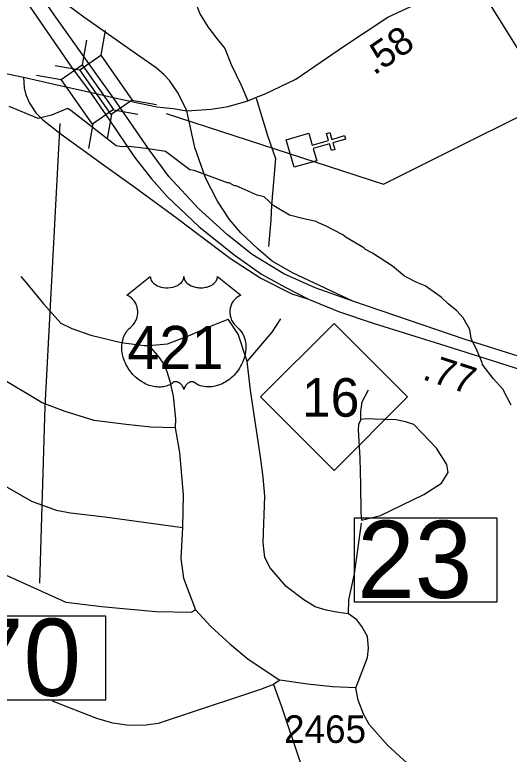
# Model space of a CAD drawing. Extents: x 1248089 to 1457196, y 820910 to 988753.
# Drawn here: x 1357830 to 1360070, y 874320 to 877672 of the extents above; entities that cross this region are included whole.
import ezdxf

# ---------------------------------------------------------------- set-up
doc = ezdxf.new("R2010")
doc.units = 0
for name, color, linetype in [('Exist Cultural Church CELL', 7, 'Continuous'), ('Exist Hydrographic Misc Water Feature', 7, 'Continuous'), ('Exist Road Non-System Type 51', 7, 'Continuous'), ('Exist Road Primary NC Attributed', 7, 'Continuous'), ('Exist Road Primary NC Shield CELL', 7, 'Continuous'), ('Exist Road Primary NC Shield Number Label', 7, 'Continuous'), ('Exist Road Primary NC Structure Standard Bridge Number Label', 7, 'Continuous'), ('Exist Road Primary US Divided Attributed', 7, 'Continuous'), ('Exist Road Primary US Mileage Hundredths English Label', 7, 'Continuous'), ('Exist Road Primary US Ramp 1 Lane  Attributed', 7, 'Continuous'), ('Exist Road Primary US Shield Number Label', 7, 'Continuous'), ('Exist Road Primary US Structure Standard Bridge CELL', 7, 'Continuous'), ('Prop CMT Slope Fill', 7, 'Continuous'), ('Prop Guardrail', 7, 'Continuous'), ('Prop Horizontal Alignment Direction Label', 7, 'Continuous'), ('Prop Lane Lines', 7, 'Continuous')]:
    doc.layers.add(name, color=color, linetype=linetype)

msp = doc.modelspace()

# ---------------------------------------------------------------- linework, layer by layer
at = {"layer": 'Exist Cultural Church CELL'}
msp.add_lwpolyline([(1359161.6, 877135.8), (1359177.7, 877081.2), (1359250.8, 877102.6), (1359241.8, 877133.3), (1359257.1, 877137.8), (1359266.1, 877107.1), (1359323.8, 877124), (1359328.3, 877108.6), (1359270.6, 877091.7), (1359279.6, 877061), (1359264.3, 877056.5), (1359255.3, 877087.2), (1359182.2, 877065.8), (1359198.3, 877010.4), (1359096.2, 876980.5), (1359059.5, 877105.8)], close=True, dxfattribs=at)
at = {"layer": 'Exist Hydrographic Misc Water Feature'}
msp.add_lwpolyline([(1360079.1, 875902.6), (1360041.5, 875974.5), (1359997.8, 876022.4), (1359947.3, 876087.6), (1359948.4, 876091.1), (1359924.6, 876148), (1359897.9, 876204.6), (1359890.8, 876244.8), (1359861.9, 876297.5), (1359832.7, 876330.1), (1359793.3, 876361.1), (1359762, 876391.7), (1359689.1, 876443.4), (1359651.5, 876458.3), (1359596.1, 876487.6), (1359541.2, 876532.8), (1359450.4, 876591), (1359418.8, 876607.7), (1359411, 876615.8), (1359332, 876661.6), (1359316.2, 876674), (1359237.2, 876715.8), (1359205.5, 876728.5), (1359195.6, 876734.7), (1359139, 876747.1), (1359074.3, 876763.5), (1359003.1, 876805.1), (1358960.1, 876846.1), (1358928.3, 876854.9), (1358833.1, 876897), (1358825.1, 876897.2), (1358801.5, 876909.7), (1358793.5, 876909.9), (1358642.6, 876965.4), (1358622.7, 876969.8), (1358512.6, 877052.3), (1358424.9, 877066.4), (1358345.1, 877074.2), (1358313, 877072.9), (1358289.1, 877077.4), (1358084.7, 877238.1), (1358068.9, 877246.5), (1357996.2, 877216.2), (1357935.9, 877201.5), (1357805.1, 877256.6)], dxfattribs=at)
at = {"layer": 'Exist Road Non-System Type 51'}
for points in [[(1359913.2, 877832.2), (1360119.6, 877499.5), (1360218.9, 877322.9), (1360246.4, 877300.8), (1360288.7, 877300.8), (1360490.9, 877363.3), (1360653.2, 877403.5)], [(1358627.9, 877786.4), (1358668.3, 877676), (1358705.1, 877617.2), (1358743.7, 877565.7), (1358782.3, 877519.7), (1358809.9, 877446.1), (1358855.8, 877352.3), (1358885.2, 877282.4)], [(1358923.7, 877294.1), (1358975.2, 877124.9), (1359010.5, 877021.1), (1358993.5, 876809.4), (1358990.1, 876741.1), (1358979.8, 876621.7)], [(1357857.2, 876485), (1357884.2, 876454.3), (1357960.3, 876360.9), (1358038.9, 876273.7), (1358088, 876249.1), (1358174, 876219.6), (1358311.5, 876186.4), (1358416.5, 876172), (1358437.4, 876172.9)], [(1358437.4, 876172.9), (1358522.1, 876180.9), (1358624, 876220.2), (1358698.8, 876252), (1358796.6, 876292.2)], [(1358882.6, 876099.8), (1358842, 876223.4), (1358796.6, 876292.2)], [(1358882.6, 876099.8), (1358996.8, 876232.4), (1359036, 876293.4)], [(1358437.4, 876172.9), (1358484, 876118.5), (1358507.3, 876085.3), (1358519.6, 876054.6), (1358533.1, 876010.3), (1358547.8, 875942.8), (1358558.9, 875840.8), (1358556.4, 875799.2)], [(1358556.4, 875799.2), (1358447.2, 875802.9), (1358334.2, 875813.9), (1358190.6, 875832.4), (1358059.2, 875874.1), (1357954.8, 875912.2), (1357745.3, 876036.1), (1357560.1, 876149.6)], [(1359374.4, 874620.5), (1359403.9, 874694.2), (1359428.4, 874758.1), (1359432.1, 874801.1), (1359428.4, 874852.7), (1359401.6, 874898.7), (1359379.5, 874928.1), (1359342.6, 874956.4), (1359297.2, 874962.5), (1359240.7, 874972.4), (1359190.4, 874988.3), (1359140.1, 875019.1), (1359059, 875079.3), (1358986.6, 875165.3), (1358963.5, 875211.4), (1358958.6, 875250.7), (1358954.9, 875281.4), (1358963.5, 875489), (1358954.9, 875575), (1358945.1, 875657.3), (1358897.3, 875969.5), (1358882.6, 876099.8)], [(1359397.5, 875836.8), (1359397.5, 875872.4), (1359403.6, 875916.6), (1359431.8, 875971.9)], [(1357247.8, 875866.3), (1357363.9, 875794.4), (1357663.5, 875605.2), (1357905.3, 875466.4), (1358018.3, 875425.8), (1358082.1, 875413.5), (1358238, 875395.1), (1358448.7, 875367), (1358589.9, 875347.4)], [(1359400.2, 875380.2), (1359486.1, 875402.3), (1359683.8, 875496.9), (1359762.4, 875548.6), (1359794, 875597.2), (1359787.9, 875632.8), (1359741.2, 875706.5), (1359676.2, 875775.3), (1359638.1, 875814.6), (1359600, 875826.9), (1359558.3, 875835.5), (1359460.1, 875839.2), (1359420.8, 875840.4), (1359397.5, 875836.8), (1359387.6, 875814.6), (1359386.4, 875790.1), (1359392.6, 875661.1), (1359396.2, 875540.7), (1359397.5, 875415.3), (1359400.2, 875380.2)], [(1358556.4, 875799.2), (1358576.8, 875688.2), (1358592.7, 875495.3), (1358589.9, 875347.4)], [(1358649.2, 874973.9), (1358630.9, 874962.1), (1358468.9, 874965.8), (1358223.3, 874987.9), (1358063.7, 875007.6), (1357792.9, 875130), (1357568.3, 875254.1), (1357434.4, 875330.3), (1357328.3, 875400), (1357192.8, 875484.3)], [(1358589.9, 875347.4), (1358581.7, 875206.6), (1358594, 875117.7), (1358619.8, 875050.1), (1358649.2, 874973.9)], [(1359342.6, 874956.4), (1359343.7, 875019.3), (1359369.5, 875137.3), (1359384.2, 875246.6), (1359400.2, 875366.7)], [(1358649.2, 874973.9), (1358718, 874899), (1358805.1, 874820.4), (1358887, 874751.1), (1359030.7, 874654.9)], [(1359030.7, 874654.9), (1359002.7, 874636.1), (1358943.5, 874612.3), (1358583.8, 874493.1), (1358480.1, 874459), (1358426.1, 874451.6), (1358348.7, 874450.4), (1358273.8, 874460.2), (1358201.4, 874481.1), (1358001.3, 874559.7)], [(1359002.7, 874636.1), (1359038.3, 874536.5), (1359121.8, 874288.4), (1359151.2, 874224.5)], [(1359374.4, 874620.5), (1359268.8, 874625.4), (1359155.9, 874637.7), (1359030.7, 874654.9)], [(1359910.8, 874029.2), (1359791.8, 874108.8), (1359688.7, 874197.2), (1359607.7, 874278.3), (1359519.3, 874359.4), (1359437, 874453.4), (1359411.2, 874498.8), (1359385.5, 874565.2), (1359374.4, 874620.5)]]:
    msp.add_lwpolyline(points, dxfattribs=at)
at = {"layer": 'Exist Road Primary NC Attributed'}
for points in [[(1358609.3, 877237), (1358719.9, 877243.9), (1358796.2, 877256.9), (1358885.2, 877282.4), (1358925.9, 877299.2), (1358964.2, 877313), (1359103.7, 877380.9), (1359323.8, 877530.8), (1359520.3, 877660.6), (1359666.2, 877729.7), (1359913.2, 877832.2), (1360082.9, 877904.6), (1360227.3, 877967.4), (1360370.6, 878035.3), (1360480.7, 878109.6), (1360751.8, 878277.1), (1361038.5, 878454.3)], [(1357711.9, 877420.4), (1357804.5, 877402.5), (1357869.7, 877389.5)], [(1357869.7, 877389.5), (1358041.5, 877349.9), (1358171.3, 877320.7)], [(1358171.3, 877320.7), (1358275.4, 877296.6)], [(1358275.4, 877296.6), (1358386.9, 877272.5), (1358473, 877254.9), (1358547.3, 877246.6), (1358609.3, 877237)]]:
    msp.add_lwpolyline(points, dxfattribs=at)
at = {"layer": 'Exist Road Primary NC Shield CELL'}
msp.add_lwpolyline([(1358943.8, 875939.4), (1359276.8, 876272.4), (1359609.8, 875939.4), (1359276.8, 875606.4)], close=True, dxfattribs=at)
at = {"layer": 'Exist Road Primary NC Structure Standard Bridge Number Label'}
msp.add_lwpolyline([(1359369, 875390.8), (1360013.1, 875390.8), (1360013.1, 875008.4), (1359369, 875008.4)], close=True, dxfattribs=at)
at = {"layer": 'Exist Road Primary US Divided Attributed'}
for points in [[(1357303.4, 878548.8), (1357410.2, 878397.1), (1357544.8, 878214.5), (1357660.8, 878044.2), (1357770.7, 877894.1), (1357913, 877686.7), (1358087.9, 877434.3), (1358171.3, 877320.7)], [(1358275.4, 877296.6), (1358214.7, 877383.3), (1358009, 877671.2), (1357871.3, 877873.9), (1357626.8, 878226.9)], [(1358171.3, 877320.7), (1358256.2, 877198.5), (1358373.2, 877026.8), (1358449.7, 876928.5), (1358519.9, 876848.9), (1358665, 876710), (1358828.8, 876580.4), (1358947.3, 876496.1), (1359055, 876436.8), (1359160.5, 876382.8)], [(1359362.1, 876372.9), (1359191.4, 876433.9), (1359048.5, 876497.7), (1358905.6, 876585.1), (1358794.4, 876674.1), (1358661.8, 876794.2), (1358527.7, 876939.4), (1358440.3, 877058), (1358275.4, 877296.6)], [(1359160.5, 876382.8), (1359296.9, 876327), (1359454.3, 876274.5), (1359783.5, 876171.5), (1359963.5, 876113.6), (1360096.8, 876071.3), (1360321.1, 876000.2)], [(1360636.8, 875961.6), (1360236.7, 876082.9), (1360109.7, 876124), (1359870.9, 876200.5), (1359362.1, 876372.9)]]:
    msp.add_lwpolyline(points, dxfattribs=at)
at = {"layer": 'Exist Road Primary US Ramp 1 Lane  Attributed'}
for points in [[(1358609.3, 877237), (1358569.8, 877317.1), (1358530.4, 877373.8), (1358507.4, 877399.8), (1358470, 877431), (1358381, 877493.5), (1358142.4, 877660.5), (1358033.1, 877744.8), (1357977, 877807.2), (1357894.3, 877886.8), (1357805.4, 877996), (1357688.4, 878159.9), (1357626.8, 878226.9)], [(1357869.7, 877389.5), (1357872.8, 877341.5), (1357880.5, 877309), (1357897.6, 877271.8), (1357925.4, 877226.9), (1357957.9, 877196), (1358039.9, 877130.9), (1358231.7, 876991.6), (1358369.4, 876894.1), (1358567.5, 876748.6), (1358660.3, 876677.4), (1358807.3, 876567.5), (1358945, 876477.7), (1359085.8, 876406.5), (1359160.5, 876382.8)], [(1359362.1, 876372.9), (1359088.9, 876502.5), (1358996.1, 876555.1), (1358932.6, 876609.3), (1358853.7, 876683.6), (1358802.7, 876744), (1358748.5, 876827.6), (1358694.4, 876932.8), (1358646.4, 877070.6), (1358609.3, 877237)]]:
    msp.add_lwpolyline(points, dxfattribs=at)
at = {"layer": 'Exist Road Primary US Structure Standard Bridge CELL'}
for p, q in [((1358239.7, 877600.3), (1358219.8, 877488.9)), ((1358155.2, 877556.7), (1358135.4, 877445.3)), ((1358013.4, 877442.5), (1358124.8, 877422.7)), ((1357929, 877398.9), (1358040.4, 877379)), ((1358361.1, 877285.2), (1358472.5, 877265.4)), ((1358268.3, 877220.5), (1358248.4, 877109.1)), ((1358276.8, 877241.6), (1358388.2, 877221.8)), ((1358183.9, 877176.9), (1358164.1, 877065.5))]:
    msp.add_line(p, q, dxfattribs=at)
for points in [[(1358219.8, 877488.9), (1358361.6, 877285.5), (1358266.6, 877219.3), (1358124.8, 877422.7)], [(1358135.4, 877445.3), (1358277.2, 877242), (1358182.2, 877175.7), (1358040.4, 877379)]]:
    msp.add_lwpolyline(points, close=True, dxfattribs=at)
at = {"layer": 'Prop Guardrail'}
for points in [[(1358515.4, 877224.4), (1359500, 876903.8), (1360461.7, 877384.6)], [(1358034.5, 877178.6), (1357965.8, 875896.3), (1357942.9, 875094.8)]]:
    msp.add_lwpolyline(points, dxfattribs=at)
msp.add_lwpolyline([(1357597.1, 874946.7), (1358241.3, 874946.7), (1358241.3, 874564.3), (1357597.1, 874564.3)], close=True, dxfattribs=at)
at = {"layer": 'Prop Horizontal Alignment Direction Label'}
msp.add_lwpolyline([(1358444, 876485), (1358444.3, 876480.6), (1358445.3, 876475.4), (1358446.2, 876472.7), (1358448.6, 876467.6), (1358452.6, 876461.5), (1358458.2, 876455.5), (1358464.6, 876450.3), (1358468.8, 876447.5), (1358476.1, 876443.7), (1358484.3, 876440.2), (1358493.5, 876437.6), (1358502.8, 876435.7), (1358513.1, 876434.5), (1358523.2, 876434.4), (1358534.1, 876435.2), (1358546.1, 876437.5), (1358551.7, 876438.9), (1358557.9, 876441.1), (1358563.7, 876443.5), (1358570.1, 876446.9), (1358575.1, 876450.1), (1358579.1, 876453), (1358584.8, 876458.4), (1358589.3, 876464), (1358591.1, 876467.1), (1358592.8, 876470.2), (1358595, 876476.6), (1358595.6, 876479.4), (1358596.1, 876485.3), (1358596.4, 876480.3), (1358597, 876477.2), (1358597.8, 876474.2), (1358599, 876471), (1358601.3, 876466.5), (1358603.8, 876462.7), (1358608.5, 876457.2), (1358611.5, 876454.4), (1358614.2, 876452.2), (1358621.4, 876447.2), (1358629.8, 876443), (1358634, 876441.1), (1358638.3, 876439.6), (1358643.7, 876438), (1358649.2, 876436.7), (1358654.8, 876435.7), (1358660.4, 876434.9), (1358666.2, 876434.5), (1358670.9, 876434.4), (1358676.7, 876434.4), (1358682, 876434.7), (1358687.5, 876435.4), (1358693.5, 876436.4), (1358698.3, 876437.4), (1358704.7, 876439.1), (1358710.5, 876441.2), (1358715.6, 876443.4), (1358722.2, 876446.9), (1358727.5, 876450.2), (1358731.4, 876453.3), (1358736, 876457.6), (1358740.4, 876462.7), (1358743, 876466.4), (1358744.8, 876470.2), (1358746.5, 876474.2), (1358747.6, 876478.5), (1358748.1, 876482.2), (1358748.2, 876485.4), (1358854.4, 876400.7), (1358851.9, 876399.8), (1358846.2, 876396.9), (1358841.6, 876394.2), (1358834.3, 876389.1), (1358831.1, 876386.3), (1358828, 876383.3), (1358825.1, 876380.2), (1358822.6, 876377.2), (1358819.5, 876372.9), (1358816.7, 876368.7), (1358814, 876364), (1358812.1, 876359.9), (1358808.8, 876351.3), (1358807.2, 876345.9), (1358806.2, 876341.3), (1358805, 876331.9), (1358804.6, 876327.3), (1358804.6, 876322.9), (1358804.9, 876318.2), (1358805.3, 876313.7), (1358806.2, 876308.9), (1358806.9, 876304.8), (1358808.2, 876299.7), (1358810.1, 876293.8), (1358812.4, 876288.1), (1358817.3, 876278.9), (1358823.5, 876269.4), (1358828, 876264.2), (1358832.4, 876259.6), (1358838.9, 876254.1), (1358842.5, 876251), (1358846.6, 876246.9), (1358853.2, 876239.2), (1358855.9, 876235.5), (1358858.7, 876231.5), (1358861.2, 876227.2), (1358863.7, 876222.7), (1358865.7, 876218.8), (1358869.4, 876209.7), (1358872.2, 876200.8), (1358873.4, 876196.2), (1358875.4, 876185.7), (1358876.1, 876180.6), (1358877, 876170.4), (1358877, 876158.1), (1358876, 876146.4), (1358873.8, 876132.8), (1358872, 876124.6), (1358869.2, 876115.1), (1358866.5, 876106.9), (1358861.7, 876094.8), (1358857.4, 876086), (1358851.8, 876075.7), (1358848, 876069.5), (1358843.5, 876062.8), (1358837.9, 876055.2), (1358831.4, 876047), (1358823.5, 876038.4), (1358817.2, 876032.1), (1358808.9, 876024.7), (1358803.9, 876020.5), (1358796.7, 876015.1), (1358786.9, 876008.6), (1358777.3, 876003), (1358769.1, 875998.8), (1358761.8, 875995.6), (1358752.4, 875992.1), (1358736.7, 875987.7), (1358731, 875986.5), (1358724.2, 875985.5), (1358717.8, 875984.9), (1358711.7, 875984.5), (1358703.4, 875984.5), (1358695.2, 875985.2), (1358687.4, 875986.3), (1358679.3, 875988), (1358670.8, 875990.5), (1358663.1, 875993.5), (1358655.4, 875997.3), (1358642.2, 876005.6), (1358638.4, 876007.6), (1358636.3, 876008.2), (1358631.2, 876008.5), (1358626.4, 876007.4), (1358621.5, 876005.5), (1358618.6, 876003.9), (1358614.7, 876001.4), (1358611.6, 875999), (1358608, 875995.5), (1358605.5, 875992.6), (1358603.6, 875990.4), (1358599.9, 875984.5), (1358598.6, 875981.8), (1358597.2, 875978.2), (1358596, 875972.9), (1358594.3, 875979.6), (1358592.3, 875984), (1358590.1, 875987.7), (1358587.7, 875991.1), (1358584, 875995.3), (1358580.7, 875998.5), (1358576.7, 876001.8), (1358572.4, 876004.4), (1358569, 876006.1), (1358565.9, 876007.3), (1358562, 876008.3), (1358558.9, 876008.5), (1358556.3, 876008.5), (1358552.8, 876007.6), (1358548, 876004.2), (1358543.4, 876001), (1358538.5, 875998), (1358532.6, 875994.8), (1358528.2, 875992.8), (1358523.1, 875990.8), (1358517.1, 875988.8), (1358510.5, 875987.1), (1358503.8, 875985.8), (1358497.9, 875984.8), (1358491.6, 875984.3), (1358485.9, 875984.1), (1358479.9, 875984.1), (1358474.3, 875984.6), (1358467.8, 875985.2), (1358459.8, 875986.3), (1358453.2, 875987.9), (1358446.1, 875989.7), (1358438.9, 875992), (1358431.2, 875995), (1358421.5, 875999.2), (1358414.8, 876002.6), (1358404.2, 876008.7), (1358391.8, 876017.3), (1358382.4, 876024.9), (1358375.5, 876031.1), (1358365.4, 876041.4), (1358359.5, 876048.1), (1358350.2, 876060.2), (1358344.2, 876068.9), (1358340.3, 876075.3), (1358334.7, 876085.6), (1358331.6, 876092.1), (1358327.6, 876101.5), (1358324.4, 876110.1), (1358321.8, 876118.3), (1358320.3, 876123.5), (1358318.3, 876132.6), (1358317.1, 876139.1), (1358315.9, 876147.9), (1358315.3, 876157.3), (1358315.1, 876165.9), (1358315.4, 876173), (1358316.2, 876181.4), (1358317.6, 876190.3), (1358319.3, 876197.9), (1358320.8, 876203.3), (1358323.1, 876210), (1358326.1, 876217.3), (1358329.6, 876224.4), (1358332.9, 876230.2), (1358337.1, 876236.5), (1358341.3, 876241.8), (1358346.7, 876247.7), (1358352.4, 876253.1), (1358357.5, 876257.3), (1358363.7, 876263.4), (1358366.9, 876267), (1358370.7, 876272.1), (1358373.8, 876276.8), (1358376.3, 876281), (1358379.5, 876287.2), (1358381.5, 876291.9), (1358383.9, 876299), (1358385.1, 876304), (1358386.4, 876310.5), (1358387.2, 876316.6), (1358387.5, 876324.2), (1358387.3, 876330.5), (1358386.5, 876337.8), (1358385.1, 876344.9), (1358383.5, 876351), (1358380.8, 876358.1), (1358378.4, 876363.2), (1358374.3, 876370.2), (1358369.8, 876376.6), (1358365.1, 876381.9), (1358360.4, 876386.6), (1358355.9, 876390.1), (1358351.6, 876393.2), (1358346.2, 876396.5), (1358341, 876399.1), (1358337.7, 876400.4)], close=True, dxfattribs=at)

# ---------------------------------------------------------------- texts
at = {"layer": 'Exist Road Primary NC Shield Number Label'}
msp.add_text('16', height=175, dxfattribs=at).set_placement((1359130.9, 875849.7))
at = {"layer": 'Exist Road Primary NC Structure Standard Bridge Number Label'}
msp.add_text('23', height=350, dxfattribs=at).set_placement((1359381.5, 875028.2))
at = {"layer": 'Exist Road Primary US Mileage Hundredths English Label'}
msp.add_text('.77', height=125, rotation=341.9768, dxfattribs=at).set_placement((1359672.1, 876020.6))
at = {"layer": 'Exist Road Primary US Shield Number Label'}
msp.add_text('421', height=195, dxfattribs=at).set_placement((1358340.1, 876066.3))
at = {"layer": 'Prop CMT Slope Fill'}
msp.add_text('.58', height=125, rotation=34.2461, dxfattribs=at).set_placement((1359457.6, 877395.2))
at = {"layer": 'Prop Guardrail'}
msp.add_text('70', height=350, dxfattribs=at).set_placement((1357609.7, 874584.1))
at = {"layer": 'Prop Lane Lines'}
msp.add_text('2465', height=125, dxfattribs=at).set_placement((1359049.7, 874370.8))

doc.saveas('drawing.dxf')
